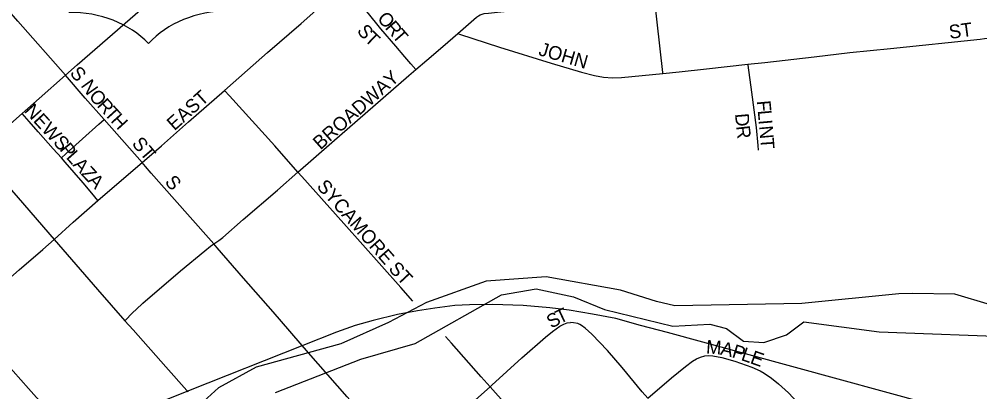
# Model space of a CAD drawing. Extents: x -51392 to 1635000, y 156707 to 696232.
# Drawn here: x 139153 to 142661, y 485938 to 487297 of the extents above; entities that cross this region are included whole.
import ezdxf

# ---------------------------------------------------------------- set-up
doc = ezdxf.new("R2010")
doc.units = 0
for name, color, linetype in [('GM_X_City_Street', 7, 'Continuous'), ('GM_X_City_Street_Text', 7, 'Continuous'), ('GM_X_Major_River', 7, 'Continuous'), ('GM_X_Rail_Line', 7, 'Continuous'), ('GM_X_State_Route', 7, 'Continuous'), ('GM_X_US_Route', 7, 'Continuous'), ('GM_X_US_Shield', 7, 'Continuous')]:
    doc.layers.add(name, color=color, linetype=linetype)

msp = doc.modelspace()

# ---------------------------------------------------------------- linework, layer by layer
at = {"layer": 'GM_X_City_Street'}
for points in [[(139903.3, 487037.5), (139935.1, 487065.1), (140060.3, 487175.2), (140183.1, 487281.6), (140279.1, 487366.8), (140337.8, 487416.8)], [(140601.1, 487113.4), (140583.1, 487134.8), (140561.7, 487160.4), (140528.4, 487198.2), (140474.1, 487261.6), (140463.6, 487274.3), (140433, 487312.3), (140422.7, 487324.8), (140412.2, 487337.1), (140391.4, 487360.4), (140358.7, 487394.9), (140337.8, 487416.8)], [(141503.8, 487099.2), (141503.4, 487103.1), (141472.3, 487385.3)], [(140754.3, 487244.8), (140823.5, 487305.2), (140829.8, 487309.9), (140836.4, 487313.4), (140843.5, 487315.8), (140851, 487317.7), (140866.9, 487319.7), (140899.6, 487322.5), (140924, 487325.3)], [(140601.1, 487113.4), (140641.4, 487147.9), (140699.8, 487197.3), (140754.3, 487244.8)], [(140754.3, 487244.8), (140760.4, 487242.8), (140907.1, 487195.4), (141095.8, 487136.8), (141206.3, 487104.4), (141254, 487091.7), (141286.4, 487085.7), (141319.2, 487083.1), (141352, 487084.2), (141503.8, 487099.2)], [(141813.9, 487132.8), (141875.8, 487139.7), (142055.7, 487160.3), (142186.6, 487175.9), (142334.1, 487190.3), (142661.7, 487224.2), (142677.3, 487226.2), (142716, 487231.2)], [(141503.8, 487099.2), (141563.6, 487105.1), (141663.2, 487115.9), (141813.9, 487132.8)], [(141852.6, 486819.3), (141851.8, 486835.8), (141845.8, 486901.6), (141828, 487030.9), (141814.4, 487129), (141813.9, 487132.8)], [(139463.4, 486931.2), (139394.1, 487009.5), (139322.3, 487092.9)], [(140171.2, 486739.4), (140294.9, 486847), (140576.4, 487092.3), (140601.1, 487113.4)], [(139601.8, 486774.8), (139672.5, 486835.7), (139771, 486922.7), (139903.3, 487037.5)], [(140171.2, 486739.4), (140086.7, 486834.7), (139921, 487018), (139903.3, 487037.5)], [(139307.6, 486791), (139277.5, 486824.8), (139222.8, 486886.4), (139190.1, 486923.9), (139164.5, 486953.4)], [(139307.6, 486791), (139324.2, 486806), (139384.3, 486860.5), (139444.7, 486914.5), (139463.4, 486931.2)], [(139601.8, 486774.8), (139463.4, 486931.2)], [(139003.1, 486812.4), (139149.5, 486645.7), (139280.9, 486494)], [(139441, 486635.8), (139418.7, 486662.1), (139386.8, 486699.9), (139321.5, 486775.2), (139307.6, 486791)], [(139441, 486635.8), (139560.7, 486739.3), (139601.8, 486774.8)], [(139863.9, 486477.1), (139767.5, 486586.2), (139635.6, 486735.7), (139615, 486759.6), (139601.8, 486774.8)], [(139863.9, 486477.1), (139882.3, 486490), (139896.8, 486501.2), (139971, 486566.4), (140096.5, 486673.4), (140171.2, 486739.4)], [(140590.6, 486268.9), (140546.4, 486317.7), (140339, 486552), (140184.8, 486723.6), (140171.2, 486739.4)], [(139280.9, 486494), (139349.8, 486556.5), (139441, 486635.8)], [(138954.1, 486209.8), (139078.4, 486318.6), (139152.7, 486383.1), (139240.1, 486457.5), (139280.9, 486494)], [(139280.9, 486494), (139439.3, 486311.3), (139539.5, 486197.2)], [(139539.5, 486197.2), (139568.5, 486226.6), (139580.1, 486238.4), (139604.3, 486260.8), (139741.9, 486378.9), (139830.9, 486452.3), (139852.3, 486469.1), (139863.9, 486477.1)], [(140369.9, 485897.5), (140350.3, 485919.7), (140209.7, 486080.1), (140081, 486229), (139972.4, 486352), (139875.8, 486463.3), (139863.9, 486477.1)], [(139483.7, 485615.1), (139481, 485618.1), (139296.3, 485826.7), (139187.6, 485949.3), (139045.6, 486108.2), (139005.1, 486152.3), (138954.1, 486209.8)], [(139539.5, 486197.2), (139569.2, 486163.3), (139688.9, 486028.4), (139765.5, 485943), (139770.4, 485937.6)], [(140872.4, 485956), (140878.9, 485961.9), (140988.7, 486061.2), (141075.5, 486136.8), (141100.9, 486157.6), (141127.6, 486176.8), (141141.9, 486184.9), (141154.4, 486188.8), (141166, 486190.6)], [(141448.2, 485914), (141427.6, 485937.2), (141354.6, 486025.9), (141300.9, 486088), (141244.4, 486147.5), (141220.2, 486169.6), (141207, 486179.2), (141200.2, 486183.5), (141192.5, 486186.8), (141177.6, 486189.9), (141166, 486190.6)], [(140872.4, 485956), (140839.8, 485991.9), (140731.5, 486115.3), (140709.4, 486139.5)], [(141448.2, 485914), (141535.2, 485988.9), (141585.9, 486030.1), (141612.2, 486049.3), (141626.1, 486057.7), (141640.9, 486064.7), (141656.5, 486069.4)], [(141656.5, 486069.4), (141671, 486070.1), (141686.1, 486068.8), (141718.4, 486062.3), (141766, 486048.9), (141828.2, 486027.1), (141858.5, 486014), (141872.9, 486006.1), (141900.1, 485987.5), (141925.8, 485966.8), (141962.4, 485933.6), (141996.1, 485897.5), (142011.7, 485879.6)], [(140562.1, 485681), (140595.9, 485710.9), (140744.1, 485841.3), (140872.4, 485956)], [(141144.4, 485648.9), (141100.8, 485697.2), (140982.6, 485833.6), (140872.4, 485956)]]:
    msp.add_lwpolyline(points, dxfattribs=at)
at = {"layer": 'GM_X_Major_River'}
for points in [[(142699.3, 486255.6), (142569.4, 486294.1), (142415.3, 486296.6), (142365.3, 486294.7), (142011, 486259.8), (141546.7, 486251.2), (141480.7, 486267.5), (141348.8, 486308), (141076.8, 486356.9), (140858.6, 486341.5), (140640.2, 486264.1), (140501.8, 486190.4), (140327.4, 486112.8), (140018.9, 486027.6), (139880.5, 485951.9), (139814.3, 485892)], [(140088.6, 485935.2), (140401.3, 486056.5), (140599.6, 486114), (140914.5, 486291.3), (141040.6, 486312.9), (141176.6, 486284.4), (141290.5, 486238), (141540.4, 486177.1), (141674.5, 486184.7), (141736.4, 486168.5), (141798.3, 486122.2), (141872.3, 486118), (141954.5, 486145.8), (142018.7, 486193.6), (142292.7, 486156.7), (142812.9, 486137)]]:
    msp.add_lwpolyline(points, dxfattribs=at)
at = {"layer": 'GM_X_Rail_Line'}
msp.add_lwpolyline([(142807, 485803.2), (141649.3, 486119.2), (141520.5, 486154), (141421.7, 486180.1), (141331.3, 486204.7), (141246.7, 486221.3), (141161.4, 486235.4), (141091, 486244.5), (140993.5, 486252.4), (140882, 486256.2), (140797, 486254.6), (140743.8, 486252.1), (140671.2, 486243.3), (140607.4, 486233.4), (140534.8, 486220.2), (140446.2, 486198.4), (140379.7, 486179.2), (140312.4, 486155.5), (140188.8, 486106.7), (139771.8, 485940.8), (138910.4, 485596.9)], dxfattribs=at)
at = {"layer": 'GM_X_State_Route'}
msp.add_lwpolyline([(139322.3, 487092.9), (139147.9, 487290.4), (139033, 487423), (138998.5, 487462.7), (138860.2, 487623), (138748, 487752.8), (138743.5, 487757.9), (138528.6, 488005.6), (138472.8, 488070.6), (138389.7, 488167.2), (138240.2, 488341.4), (138204.1, 488384.2), (138092.2, 488516.8), (137996.2, 488628.5), (137939.1, 488694.6), (137910.4, 488727.8), (137826.2, 488828.1), (137730, 488939.9), (137706.4, 488968.4), (137583.7, 489116.9), (137499.9, 489217.6), (137471, 489252.4)], dxfattribs=at)
at = {"layer": 'GM_X_US_Route'}
for points in [[(139322.3, 487092.9), (139365.3, 487130.5), (139733.7, 487451.2), (139793.9, 487506.3), (139827.2, 487541.5), (139860, 487579.8), (139896.4, 487624.2)], [(138352.4, 486241.3), (138676.8, 486525.9), (138765.6, 486603.5), (138841.5, 486670.9), (138864.5, 486691.4), (139003.1, 486812.4), (139164.5, 486953.4), (139226.1, 487007.3), (139322.3, 487092.9)]]:
    msp.add_lwpolyline(points, dxfattribs=at)
at = {"layer": 'GM_X_US_Shield'}
for centre, start_param, end_param in [((139917.3, 487037.7), 4.712389, 5.639684), ((139337.2, 487032.2), 3.785094, 4.712389)]:
    msp.add_ellipse(centre, major_axis=(-362.5, -3.4), ratio=0.8, start_param=start_param, end_param=end_param, dxfattribs=at)

# ---------------------------------------------------------------- texts
at = {"layer": 'GM_X_City_Street_Text'}
for s, rotation, p in [('O', 310.7282, (140458, 487298.3)), ('R', 310.7817, (140486.7, 487264.9)), ('S', 308.7802, (140384.1, 487253.9)), ('T', 310.7883, (140512.6, 487234.9)), ('ST', 7.6602, (142551.3, 487225.1)), ('T', 316.4906, (140411.1, 487221.1)), ('JOHN', 343.6772, (141046.5, 487166.6)), ('S', 310.3262, (139335.6, 487099.1)), ('BROADWAY', 41.5917, (140253.2, 486818.4)), ('N', 305.4715, (139376.3, 487054.5)), ('O', 310.9031, (139405.1, 487014.6)), ('EAST', 42.0366, (139720.1, 486888.2)), ('NEWS', 312.4115, (139169.6, 486961.2)), ('R', 312.1816, (139434.7, 486980.4)), ('T', 312.1851, (139461.3, 486951.1)), ('F', 275.107, (141846.6, 486998.7)), ('H', 312.183, (139484.9, 486925)), ('D', 275.1334, (141766.8, 486951.7)), ('L', 275.1049, (141849.7, 486963.6)), ('R', 276.6286, (141770.8, 486906.5)), ('I', 275.0881, (141852.8, 486928.6)), ('N', 275.1087, (141854.8, 486906.6)), ('P', 308.7418, (139298.8, 486821.3)), ('ST', 310.337, (139562.4, 486841.7)), ('T', 274.12, (141858.7, 486863)), ('L', 311.2364, (139322.4, 486792)), ('A', 313.0857, (139346.7, 486764.2)), ('Z', 313.1488, (139376.8, 486732)), ('A', 313.1653, (139400.9, 486706.3)), ('S', 310.3477, (139682.5, 486702)), ('SYCAMORE', 311.3024, (140237, 486685.3)), ('ST', 313.0498, (140499.2, 486384.4)), ('T', 25.2335, (141126.3, 486184.2)), ('S', 29.6329, (141096.6, 486167.2)), ('M', 356.0714, (141660.2, 486077.2)), ('A', 347.2605, (141710.9, 486073.8)), ('P', 342.8293, (141752.8, 486064.4)), ('L', 340.9546, (141786, 486054.2)), ('E', 340.5741, (141819.2, 486042.7))]:
    msp.add_text(s, height=50, rotation=rotation, dxfattribs=at).set_placement(p)

doc.saveas('drawing.dxf')
